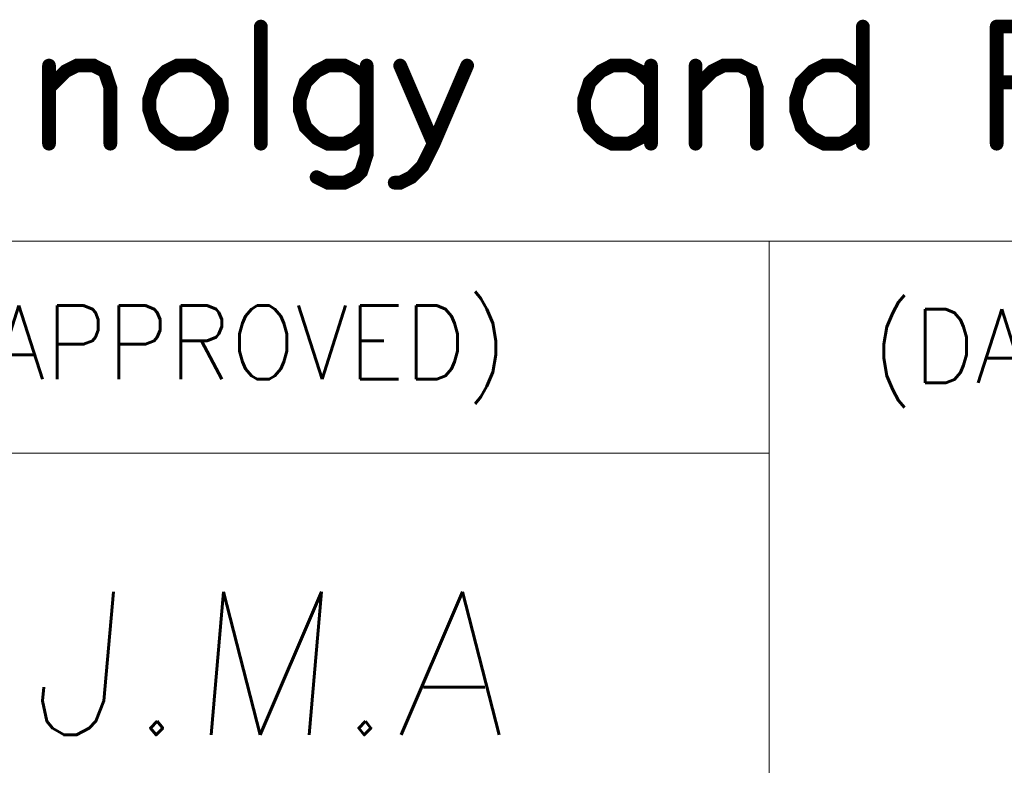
# Model space of a CAD drawing. Header units: millimetres. Extents: x 4497 to 11741, y 5958 to 12619.
# Tile 284 of 424: x 5762 to 5784, y 11241 to 11258. Entities that reach past the tile are written whole.
import ezdxf
from ezdxf.enums import TextEntityAlignment as Align

# ---------------------------------------------------------------- set-up
doc = ezdxf.new("R2010")
doc.units = ezdxf.units.MM
doc.header["$LTSCALE"] = 0.8
doc.layers.get('0').update_dxf_attribs({"linetype": 'CONTINUOUS', "lineweight": 0})
doc.layers.add('2', color=3, linetype='CONTINUOUS', lineweight=0)
doc.styles.get("Standard").update_dxf_attribs({"font": 'romans.shx', "width": 0.8, "oblique": 5, "bigfont": 'whgtxt.shx'})

# ---------------------------------------------------------------- blocks, each defined once
blk = doc.blocks.new('SMOOTH_0$064516')
at = {"const_width": 0.0323}
blk.add_lwpolyline([(-0.0161, 0, 1), (0.0161, 0, 1)], format="xyb", close=True, dxfattribs=at)
blk = doc.blocks.new('logo')
at = {"color": 7, "const_width": 0.859}
for points in [[(-3449.151, 5311.965), (-3449.151, 5304.641)], [(-3411.479, 5311.965), (-3411.479, 5304.641)], [(-3403.107, 5311.965), (-3398.573, 5311.965)], [(-3403.107, 5311.965), (-3403.107, 5304.641)], [(-3462.409, 5308.127), (-3461.362, 5309.175), (-3460.666, 5309.527), (-3459.618, 5309.527), (-3458.923, 5309.175), (-3458.571, 5308.127), (-3458.571, 5304.641)], [(-3462.409, 5309.527), (-3462.409, 5304.641)], [(-3454.389, 5309.527), (-3455.084, 5309.175), (-3455.78, 5308.479), (-3456.132, 5307.431), (-3456.132, 5306.736), (-3455.78, 5305.688), (-3455.084, 5304.993), (-3454.389, 5304.641), (-3453.341, 5304.641), (-3452.646, 5304.993), (-3451.942, 5305.688), (-3451.598, 5306.736), (-3451.598, 5307.431), (-3451.942, 5308.479), (-3452.646, 5309.175), (-3453.341, 5309.527), (-3454.389, 5309.527)], [(-3442.53, 5308.479), (-3443.226, 5309.175), (-3443.921, 5309.527), (-3444.969, 5309.527), (-3445.664, 5309.175), (-3446.36, 5308.479), (-3446.712, 5307.431), (-3446.712, 5306.736), (-3446.36, 5305.688), (-3445.664, 5304.993), (-3444.969, 5304.641), (-3443.921, 5304.641), (-3443.226, 5304.993), (-3442.53, 5305.688)], [(-3442.53, 5309.527), (-3442.53, 5303.945), (-3442.874, 5302.897), (-3443.226, 5302.545), (-3443.921, 5302.202), (-3444.969, 5302.202), (-3445.664, 5302.545)], [(-3436.244, 5309.527), (-3438.34, 5304.641), (-3439.035, 5303.241), (-3439.739, 5302.545), (-3440.435, 5302.202), (-3440.778, 5302.202)], [(-3440.435, 5309.527), (-3438.34, 5304.641)], [(-3424.738, 5308.479), (-3425.433, 5309.175), (-3426.129, 5309.527), (-3427.176, 5309.527), (-3427.872, 5309.175), (-3428.576, 5308.479), (-3428.92, 5307.431), (-3428.92, 5306.736), (-3428.576, 5305.688), (-3427.872, 5304.993), (-3427.176, 5304.641), (-3426.129, 5304.641), (-3425.433, 5304.993), (-3424.738, 5305.688)], [(-3424.738, 5309.527), (-3424.738, 5304.641)], [(-3421.947, 5308.127), (-3420.899, 5309.175), (-3420.204, 5309.527), (-3419.156, 5309.527), (-3418.452, 5309.175), (-3418.109, 5308.127), (-3418.109, 5304.641)], [(-3421.947, 5309.527), (-3421.947, 5304.641)], [(-3411.479, 5308.479), (-3412.175, 5309.175), (-3412.87, 5309.527), (-3413.918, 5309.527), (-3414.622, 5309.175), (-3415.318, 5308.479), (-3415.661, 5307.431), (-3415.661, 5306.736), (-3415.318, 5305.688), (-3414.622, 5304.993), (-3413.918, 5304.641), (-3412.87, 5304.641), (-3412.175, 5304.993), (-3411.479, 5305.688)], [(-3403.107, 5308.479), (-3400.316, 5308.479)]]:
    blk.add_lwpolyline(points, dxfattribs=at)
at = {"color": 7, "xscale": 13.31, "yscale": 13.31, "zscale": 13.31}
for p in [(-3449.151, 5311.965), (-3411.479, 5311.965), (-3403.107, 5311.965), (-3403.107, 5311.965), (-3462.409, 5309.527), (-3460.666, 5309.527), (-3459.618, 5309.527), (-3454.389, 5309.527), (-3454.389, 5309.527), (-3453.341, 5309.527), (-3444.969, 5309.527), (-3443.921, 5309.527), (-3442.53, 5309.527), (-3440.435, 5309.527), (-3436.244, 5309.527), (-3427.176, 5309.527), (-3426.129, 5309.527), (-3424.738, 5309.527), (-3421.947, 5309.527), (-3420.204, 5309.527), (-3419.156, 5309.527), (-3413.918, 5309.527), (-3412.87, 5309.527), (-3461.362, 5309.175), (-3458.923, 5309.175), (-3455.084, 5309.175), (-3452.646, 5309.175), (-3445.664, 5309.175), (-3443.226, 5309.175), (-3427.872, 5309.175), (-3425.433, 5309.175), (-3420.899, 5309.175), (-3418.452, 5309.175), (-3414.622, 5309.175), (-3412.175, 5309.175), (-3455.78, 5308.479), (-3451.942, 5308.479), (-3446.36, 5308.479), (-3442.53, 5308.479), (-3428.576, 5308.479), (-3424.738, 5308.479), (-3415.318, 5308.479), (-3411.479, 5308.479), (-3403.107, 5308.479), (-3462.409, 5308.127), (-3458.571, 5308.127), (-3421.947, 5308.127), (-3418.109, 5308.127), (-3456.132, 5307.431), (-3451.598, 5307.431), (-3446.712, 5307.431), (-3428.92, 5307.431), (-3415.661, 5307.431), (-3456.132, 5306.736), (-3451.598, 5306.736), (-3446.712, 5306.736), (-3428.92, 5306.736), (-3415.661, 5306.736), (-3455.78, 5305.688), (-3451.942, 5305.688), (-3446.36, 5305.688), (-3442.53, 5305.688), (-3428.576, 5305.688), (-3424.738, 5305.688), (-3415.318, 5305.688), (-3411.479, 5305.688), (-3462.409, 5304.641), (-3458.571, 5304.641), (-3455.084, 5304.993), (-3454.389, 5304.641), (-3453.341, 5304.641), (-3452.646, 5304.993), (-3449.151, 5304.641), (-3445.664, 5304.993), (-3444.969, 5304.641), (-3443.921, 5304.641), (-3443.226, 5304.993), (-3438.34, 5304.641), (-3438.34, 5304.641), (-3427.872, 5304.993), (-3427.176, 5304.641), (-3426.129, 5304.641), (-3425.433, 5304.993), (-3424.738, 5304.641), (-3421.947, 5304.641), (-3418.109, 5304.641), (-3414.622, 5304.993), (-3413.918, 5304.641), (-3412.87, 5304.641), (-3412.175, 5304.993), (-3411.479, 5304.641), (-3403.107, 5304.641), (-3442.53, 5303.945), (-3442.874, 5302.897), (-3439.035, 5303.241), (-3445.664, 5302.545), (-3444.969, 5302.202), (-3443.921, 5302.202), (-3443.226, 5302.545), (-3440.778, 5302.202), (-3440.435, 5302.202), (-3439.739, 5302.545)]:
    blk.add_blockref('SMOOTH_0$064516', p, dxfattribs=at)

msp = doc.modelspace()

# ---------------------------------------------------------------- linework, layer by layer
at = {"color": 7, "linetype": 'Continuous'}
for p, q in [((5716.001, 11252.643), (5822.864, 11252.643)), ((5778.725, 11210.827), (5778.725, 11252.643)), ((5716.001, 11247.996), (5778.725, 11247.996))]:
    msp.add_line(p, q, dxfattribs=at)

# ---------------------------------------------------------------- block references
at = {"color": 3, "linetype": 'Continuous', "xscale": 0.350839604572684, "yscale": 0.350839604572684, "zscale": 0.3508396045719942}
msp.add_blockref('logo', (6977.664, 9393.707), dxfattribs=at)

# ---------------------------------------------------------------- texts
at = {"color": 7, "linetype": 'Continuous', "width": 0.933333}
for s, p in [('(APPROVED)', (5760.765, 11251.232)), ('(DATE)', (5780.986, 11251.153))]:
    msp.add_text(s, height=1.6156, dxfattribs=at).set_placement(p, align=Align.TOP_LEFT)
at = {"layer": '2', "linetype": 'Continuous', "oblique": 5}
msp.add_text('J.M.A', height=3.1377, dxfattribs=at).set_placement((5762.439, 11241.814))

doc.saveas('drawing.dxf')
